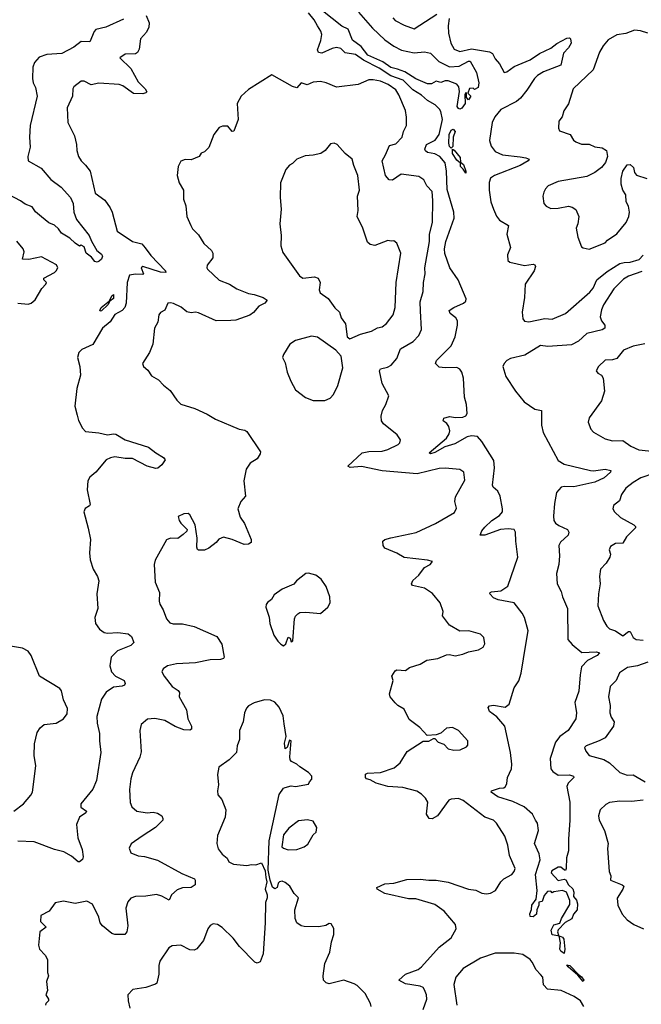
# Model space of a CAD drawing. Extents: x 2056909 to 2160450, y 827444 to 1016825.
# Tile 464 of 501: x 2131437 to 2135671, y 968781 to 975486. Entities that reach past the tile are written whole.
import ezdxf

# ---------------------------------------------------------------- set-up
doc = ezdxf.new("R2010")
doc.units = 0

msp = doc.modelspace()

# ---------------------------------------------------------------- linework, layer by layer
at = {"layer": '0CON10XD'}
for points in [[(2134885, 971231.2), (2134900.4, 971325), (2134876.7, 971415), (2134860.8, 971445), (2134805, 971513.8), (2134695.4, 971535.4), (2134665, 971549.2), (2134638.8, 971575), (2134641.2, 971585), (2134650.3, 971589.7), (2134715, 971597.3), (2134761.1, 971628.9), (2134830.3, 971825), (2134816.3, 971935), (2134815.3, 971995.3), (2134805, 972014.3), (2134765, 972019.6), (2134713, 972013), (2134605, 971974.6), (2134573.3, 971975), (2134584.3, 972005), (2134605, 972030.6), (2134653.6, 972075), (2134705, 972109.6), (2134725.4, 972135), (2134726.8, 972155), (2134710.1, 972240.1), (2134695, 972274.4), (2134661.8, 972301.8), (2134656.9, 972315), (2134671.8, 972435), (2134667.8, 972485), (2134585, 972614.4), (2134555, 972647.8), (2134515, 972652.3), (2134485, 972646.1), (2134402, 972598), (2134332.8, 972577.2), (2134265, 972537.3), (2134235, 972530), (2134226.7, 972535), (2134344.7, 972635), (2134362.9, 972665), (2134366.4, 972685), (2134360.4, 972715), (2134346.8, 972736.8), (2134322.5, 972755), (2134325, 972771.2), (2134365, 972782.7), (2134405, 972776.1), (2134455, 972779.1), (2134475, 972787.1), (2134485.3, 972805), (2134480.7, 972865), (2134466.5, 972915), (2134459.7, 973045), (2134448.5, 973085), (2134435, 973105.6), (2134415, 973118.2), (2134336, 973114), (2134295, 973119.3), (2134270, 973145), (2134277.1, 973165), (2134375.4, 973265), (2134403.4, 973326.6), (2134418.8, 973405), (2134418.5, 973435), (2134407.8, 973455), (2134368.9, 973485), (2134362.2, 973505), (2134393.1, 973526.9), (2134459.2, 973555), (2134475, 973568.8), (2134478.9, 973585), (2134422.7, 973715), (2134368, 973795), (2134333.4, 973893.4), (2134331.5, 973925), (2134340.6, 973975), (2134397.2, 974135), (2134393.2, 974175), (2134349.6, 974329.6), (2134344.8, 974455), (2134335, 974510), (2134299.2, 974555), (2134265, 974572.5), (2134215, 974581.5), (2134202.1, 974592.1), (2134197.5, 974605), (2134208.2, 974635), (2134266.4, 974665), (2134295.2, 974704.8), (2134316.9, 974805), (2134305, 974860), (2134295.9, 974875.9), (2134266.9, 974905), (2134215, 974934.6), (2134175, 974971.2), (2134115, 975009), (2134048.4, 975075), (2133965, 975104), (2133885, 975155.4), (2133779.4, 975209.4), (2133725, 975249.2), (2133655, 975261.1), (2133625, 975290), (2133595.3, 975295.3), (2133565, 975289.2), (2133495, 975258.6), (2133471.4, 975261.4), (2133465, 975280), (2133488.8, 975345), (2133494.5, 975384.5), (2133488.3, 975408.3), (2133465, 975442.9), (2133441.8, 975485), (2133403.4, 975533.4)], [(2133745, 975536.2), (2133839.1, 975429.1), (2133925, 975348.5), (2133984.8, 975304.8), (2134038.2, 975278.2), (2134125, 975260.9), (2134195, 975266.2), (2134235, 975256.7), (2134291.6, 975201.6), (2134365, 975164.6), (2134431.2, 975168.8), (2134495, 975204.2), (2134505, 975202.5), (2134548, 975125), (2134565.6, 975055), (2134559.2, 975025), (2134535, 975010), (2134525, 975020), (2134501.7, 975018.3), (2134490, 974985), (2134510, 974965), (2134495, 974940), (2134480, 974955), (2134480, 974985), (2134475, 974990), (2134470, 974975), (2134472.5, 974915), (2134447.6, 974882.4), (2134435, 974877.5), (2134425, 974880), (2134417.9, 974895), (2134432.2, 974997.8), (2134427.5, 975027.5), (2134415, 975047.5), (2134355, 975070), (2134335, 975070), (2134305, 975057.5), (2134275, 975066.7), (2134241.7, 975048.3), (2134215, 975050), (2134135, 975083.6), (2134060.7, 975130.7), (2134011.2, 975148.8), (2133965, 975159.2), (2133909.9, 975199.9), (2133807.8, 975245), (2133762.3, 975302.3), (2133705, 975346), (2133675, 975421.1), (2133632.3, 975442.3), (2133498.9, 975545)], [(2132145, 975490), (2132024.3, 975435.7), (2131955, 975419.6), (2131943.3, 975405), (2131914.3, 975335.7), (2131855, 975337.9), (2131805, 975299.5), (2131725, 975256.2), (2131621.3, 975248.7), (2131569.9, 975230.1), (2131536.9, 975195), (2131527.2, 975162.8), (2131523, 975085), (2131529.5, 975055), (2131544.6, 975025), (2131555.3, 974965), (2131508.2, 974765), (2131503.1, 974685), (2131508.3, 974618.3), (2131492.1, 974555), (2131494.4, 974525), (2131583.9, 974473.9), (2131648.6, 974398.6), (2131720, 974345), (2131783.3, 974275), (2131800, 974235), (2131806.7, 974175), (2131823.3, 974125), (2131910, 974015), (2131925, 973977.5), (2131962.5, 973915), (2131995, 973888.8), (2132000.8, 973875), (2131993.6, 973855), (2131979, 973841), (2131965, 973834.8), (2131948.8, 973838.8), (2131925, 973867.8), (2131888.8, 973895), (2131875, 973938.8), (2131855, 973950), (2131845, 973943.3), (2131815, 973963.3), (2131778.8, 973998.8), (2131721.7, 974031.7), (2131700.7, 974060.7), (2131675, 974087.5), (2131635, 974102.5), (2131585, 974143.3), (2131545, 974177.5), (2131520.7, 974210.7), (2131475, 974228.8), (2131443.3, 974253.3), (2131365, 974292.9)], [(2132299.4, 975515), (2132318.6, 975465), (2132315.7, 975435), (2132299.7, 975400.3), (2132259.2, 975355), (2132250, 975285), (2132238.3, 975261.7), (2132225, 975252.5), (2132155, 975250), (2132120, 975225), (2132195, 975154), (2132243.2, 975063.2), (2132292.5, 975015), (2132302.5, 974995), (2132295, 974987.5), (2132275, 974980), (2132212.7, 974982.7), (2132138.8, 975035), (2132115, 975045.5), (2131975, 975053.1), (2131923, 975043), (2131875, 975066), (2131855, 975066.7), (2131805, 975027.5), (2131798.8, 975015), (2131796.2, 974965), (2131759.2, 974885), (2131764.2, 974785), (2131810.8, 974695), (2131824.2, 974635), (2131825.7, 974595.7), (2131838.1, 974555), (2131855, 974524), (2131886, 974495), (2131915.8, 974455), (2131952, 974305), (2132016.4, 974256.4), (2132052.5, 974205), (2132066.7, 974175), (2132101.2, 974045), (2132205, 973975.6), (2132268.5, 973958.5), (2132291.7, 973931.7), (2132330.6, 973880.6), (2132430, 973775), (2132432.5, 973765), (2132395, 973765.7), (2132276.1, 973803.9), (2132264, 973795), (2132279.2, 973755), (2132275, 973750.8), (2132225, 973753.7), (2132184.4, 973745), (2132170, 973695), (2132162.9, 973555), (2132153.2, 973526.8), (2132134, 973506), (2132085, 973477.3), (2132052.5, 973427.5), (2132001.8, 973385), (2131935, 973274), (2131860.3, 973239.7), (2131840.3, 973219.7), (2131830, 973185), (2131845.6, 973125), (2131850, 973065), (2131826.6, 972973.4), (2131812.8, 972855), (2131827.8, 972792.2), (2131837.4, 972757.4), (2131864.5, 972704.5), (2131885, 972681.4), (2131975, 972672.8), (2132035, 972659.2), (2132075, 972665.6), (2132092.1, 972662.1), (2132155, 972623.5), (2132315, 972575.7), (2132365, 972536.2), (2132417.5, 972505), (2132428.8, 972488.8), (2132405, 972453.3), (2132378.3, 972431.7), (2132365, 972428.8), (2132305, 972444.2), (2132205, 972498.2), (2132155, 972498.2), (2132085, 972508.8), (2132055, 972502.7), (2132025, 972488.1), (2131955.7, 972405), (2131915, 972371.2), (2131900.8, 972345), (2131895.6, 972285), (2131916.7, 972185), (2131912.5, 972175), (2131882.3, 972157.7), (2131873.3, 972135), (2131903, 972023), (2131920, 971945), (2131912.5, 971855), (2131917, 971807), (2131937.5, 971745), (2131967.5, 971695), (2131975.8, 971665), (2131962.9, 971575), (2131968.6, 971475), (2131948.6, 971415), (2131954.3, 971375), (2131980, 971335), (2132012, 971312), (2132035, 971307.8), (2132105, 971313.5), (2132175, 971302.9), (2132199.2, 971285), (2132214, 971245), (2132193.3, 971225), (2132102.6, 971187.4), (2132059.4, 971145), (2132050.6, 971085), (2132063.1, 971045), (2132090, 971015), (2132147.5, 970985), (2132155.8, 970965), (2132151.2, 970955), (2132135, 970947.5), (2132075, 970939.4), (2132025, 970905.7), (2131995, 970858), (2131961.6, 970741.6), (2131964.2, 970695), (2131980.8, 970625), (2131980, 970575), (2131989.5, 970495), (2131960, 970305), (2131934.2, 970245.8), (2131852.5, 970145), (2131853.6, 970123.6), (2131891.2, 970095), (2131886.7, 970085), (2131844, 970056), (2131823.8, 970005), (2131831.9, 969915), (2131862.5, 969835), (2131870, 969785), (2131865, 969767.5), (2131845, 969750), (2131835, 969750), (2131789.8, 969789.8), (2131738.2, 969818.2), (2131675, 969834.6), (2131535, 969887.5), (2131425, 969892.7)], [(2133977.7, 975497.7), (2133995, 975481.2), (2134055, 975448), (2134125, 975424.2), (2134277.4, 975522.6)], [(2134361.9, 975495), (2134355.6, 975444.4), (2134358.9, 975395), (2134374.4, 975325), (2134395.5, 975285.5), (2134435, 975269.5), (2134515, 975287.5), (2134637.8, 975267.8), (2134656.5, 975256.5), (2134675, 975220), (2134705.7, 975185), (2134737, 975127), (2134755, 975130), (2134805, 975166.4), (2134915, 975211.5), (2134977.5, 975255), (2135055, 975292.7), (2135095, 975323.5), (2135165, 975360), (2135181.7, 975361.7), (2135190, 975355), (2135193.8, 975325), (2135176, 975295), (2135141.5, 975258.5), (2135124, 975175), (2135005, 975129.7), (2134964.5, 975105), (2134943.9, 975085), (2134892.5, 975005), (2134849.2, 974950.8), (2134821.7, 974928.3), (2134714.3, 974875), (2134672.9, 974825), (2134654.3, 974785), (2134636.1, 974663.9), (2134648.6, 974625), (2134675, 974588), (2134725, 974564.5), (2134845, 974552.2), (2134885.4, 974545.4), (2134906.7, 974535), (2134900, 974525), (2134845, 974493.9), (2134671.2, 974425), (2134643.5, 974406.5), (2134633.9, 974376.1), (2134634.7, 974325), (2134647.4, 974245), (2134663.6, 974196.4), (2134685, 974148.6), (2134705, 974121.4), (2134767.5, 974085), (2134754.6, 974024.6), (2134780, 973935), (2134760.8, 973885), (2134761.2, 973845), (2134775, 973834.3), (2134875, 973812.5), (2134935, 973820), (2134946.1, 973816.1), (2134950.9, 973805), (2134941.6, 973775), (2134880.7, 973685), (2134876.5, 973595), (2134860, 973495), (2134865, 973447.5), (2134875, 973432.5), (2134905, 973427.5), (2135015, 973451.2), (2135065, 973447.3), (2135155.7, 973485), (2135320.7, 973629.3), (2135343.5, 973656.5), (2135368.8, 973715), (2135438.9, 973771.1), (2135524.4, 973824.4), (2135555, 973833.3), (2135595, 973834.4), (2135657.8, 973852.2), (2135685, 973882.5)], [(2135715, 975392.9), (2135665, 975410), (2135625, 975413.5), (2135565, 975392.5), (2135505, 975382.2), (2135445, 975347.5), (2135411.4, 975308.6), (2135387.5, 975265), (2135344.3, 975145), (2135207.1, 975015), (2135175, 974912.5), (2135144, 974865), (2135132.5, 974825), (2135110, 974795), (2135106.7, 974746.7), (2135115, 974730), (2135186.7, 974705), (2135208.8, 974665), (2135225, 974654), (2135265, 974638.6), (2135315, 974638.5), (2135355, 974620), (2135405, 974614.2), (2135434.2, 974594.2), (2135440.8, 974555), (2135426.9, 974513.1), (2135401.2, 974478.8), (2135354.4, 974445.6), (2135301.3, 974418.7), (2135105, 974384.4), (2135036.2, 974355), (2135018, 974335), (2135007.7, 974312.3), (2135001.2, 974285), (2135006.2, 974235), (2135023.3, 974215), (2135055, 974199.2), (2135105, 974202), (2135175, 974216.2), (2135199.5, 974209.5), (2135225, 974193.3), (2135245.8, 974145), (2135240, 974095), (2135228.6, 974065), (2135238, 974005), (2135265, 973940), (2135275, 973932), (2135315, 973923.3), (2135424.3, 973965.7), (2135441.2, 973985), (2135505, 974028), (2135569.2, 974105), (2135586, 974145), (2135591.2, 974175), (2135584, 974215), (2135567.1, 974245), (2135565, 974292.5), (2135546, 974325), (2135534.2, 974365), (2135534, 974405), (2135546.1, 974453.9), (2135575, 974497.5), (2135595, 974500), (2135618.8, 974478.8), (2135623.8, 974445), (2135637.5, 974427.5), (2135710, 974405)], [(2134185.5, 968744.5), (2134210, 968815), (2134208.5, 968845), (2134195, 968880), (2134184.6, 968894.6), (2134165, 968903.6), (2134065, 968920.6), (2134020, 968945), (2134065, 968986), (2134151.7, 969018.3), (2134174.7, 969035.3), (2134295, 969170), (2134375, 969234.2), (2134410, 969295), (2134406.2, 969325), (2134329.1, 969415), (2134265, 969460.7), (2134135, 969500), (2134085, 969498.1), (2133925, 969536.2), (2133872.5, 969565), (2133870, 969575), (2133925, 969600), (2133985, 969605.7), (2134075, 969630.5), (2134165, 969632.2), (2134225, 969625.7), (2134275, 969625.8), (2134355, 969612.5), (2134495, 969565.6), (2134545, 969557.1), (2134585, 969537.1), (2134617, 969533), (2134645, 969538), (2134678.8, 969555), (2134714, 969615), (2134735, 969636), (2134790, 969665), (2134806.2, 969685), (2134811.2, 969705), (2134774.2, 969795), (2134761.4, 969865), (2134740.8, 969925), (2134684, 970015), (2134665, 970034), (2134604.6, 970054.6), (2134458.3, 970168.3), (2134425, 970183.1), (2134375, 970178.6), (2134359.3, 970170.7), (2134282, 970065), (2134247, 970043), (2134226.1, 970046.1), (2134208.6, 970075), (2134216.8, 970156.8), (2134202, 970185), (2134175, 970212.5), (2134141.4, 970231.4), (2134046.9, 970256.9), (2133944.6, 970264.6), (2133865, 970285.5), (2133825, 970308.6), (2133800, 970315), (2133792, 970325), (2133792, 970348), (2133805, 970354), (2133895, 970358.9), (2133988.3, 970391.7), (2134028.6, 970425), (2134077, 970503), (2134185, 970572.5), (2134225, 970572.5), (2134255, 970590), (2134265, 970590), (2134286.4, 970566.4), (2134325, 970552.5), (2134355, 970520), (2134395, 970510.8), (2134436.4, 970513.6), (2134480, 970535), (2134490, 970545), (2134490, 970575), (2134425.5, 970645.5), (2134385.6, 970665.6), (2134345, 970660.8), (2134305, 970626.2), (2134275, 970616.7), (2134211.7, 970611.7), (2134162.5, 970665), (2134090.3, 970720.3), (2134055, 970791.2), (2134013.3, 970815), (2133995, 970833.3), (2133960, 970875), (2133955.7, 970894.3), (2133981.2, 970985), (2133972.9, 971015), (2133995, 971052.5), (2134005, 971057.5), (2134065, 971054), (2134092.5, 971075), (2134165, 971096.7), (2134210, 971125), (2134285, 971136.2), (2134345, 971160), (2134365, 971162.5), (2134403, 971153), (2134455, 971164), (2134495, 971181.4), (2134562.5, 971195), (2134595, 971213.8), (2134605.7, 971234.3), (2134597.9, 971277.9), (2134575, 971300.8), (2134496.1, 971323.9), (2134435, 971321.2), (2134365, 971363.3), (2134316.7, 971425), (2134320.8, 971455), (2134300.8, 971515), (2134249.1, 971579.1), (2134195, 971614.2), (2134111.7, 971631.7), (2134106.7, 971645), (2134115, 971666.2), (2134156.4, 971703.6), (2134194.3, 971755.7), (2134232.5, 971775), (2134250, 971795), (2134213.9, 971806.1), (2134055, 971822.9), (2134005, 971853.1), (2133925, 971885.8), (2133911.9, 971905), (2133910.8, 971935), (2133924.5, 971945.5), (2133965, 971957.1), (2134137, 971993), (2134268.8, 972055), (2134399.1, 972130.9), (2134411.7, 972158.3), (2134400, 972205), (2134406.4, 972236.4), (2134469.1, 972350.9), (2134462, 972405), (2134435, 972422.9), (2134335, 972431.8), (2134295, 972429.2), (2134145, 972392.1), (2133905, 972413.5), (2133765, 972443.8), (2133687, 972437), (2133671.2, 972445), (2133770, 972535), (2133815, 972544.5), (2133905, 972547.5), (2133945, 972559.2), (2134015, 972593.3), (2134027.5, 972605), (2134030, 972625), (2134007.7, 972657.7), (2133915, 972734), (2133900.8, 972755), (2133899.2, 972785), (2133909.2, 972825), (2133932, 972865), (2133951.2, 972925), (2133905, 973007.5), (2133887.1, 973095), (2133895, 973107.1), (2133941.4, 973118.6), (2133966.7, 973133.3), (2134005, 973178.8), (2134030.6, 973245), (2134118, 973295), (2134156.2, 973335), (2134174.3, 973375.7), (2134167.2, 973502.8), (2134164.5, 973565), (2134185.6, 973635), (2134187.5, 973695), (2134198.8, 973755), (2134197.2, 973795), (2134228.5, 973975), (2134229.2, 974025), (2134248.5, 974105), (2134252.1, 974255), (2134246.9, 974315), (2134209.2, 974355), (2134188.8, 974395), (2134155, 974416.9), (2134035, 974432.7), (2133976.8, 974393.2), (2133954.1, 974394.1), (2133929.6, 974425), (2133905.4, 974525), (2133929.1, 974565), (2133955, 974628.1), (2134000.2, 974639.8), (2134042.9, 974685), (2134051.4, 974725), (2134071.4, 974765), (2134072.1, 974822.1), (2134065, 974867.5), (2134020, 974975), (2133998.1, 975008.1), (2133946.9, 975045), (2133895, 975066.3), (2133845, 975076.1), (2133815, 975075.5), (2133742.5, 975045), (2133595, 975026.9), (2133525, 975056.9), (2133485.7, 975065.7), (2133435, 975059.5), (2133395, 975041.9), (2133355, 975055.7), (2133325, 975021.4), (2133295, 975030), (2133155, 975110), (2132995, 975010), (2132946.2, 974965), (2132918, 974915), (2132925.6, 974805), (2132895, 974727.5), (2132885, 974723.3), (2132855, 974760), (2132819.3, 974760.7), (2132795, 974752.5), (2132758.8, 974705), (2132725.7, 974614.3), (2132695, 974586.2), (2132674.1, 974575.9), (2132660, 974555), (2132605, 974532.5), (2132565, 974534), (2132535, 974523.3), (2132516, 974485), (2132509.2, 974425), (2132524.2, 974374.2), (2132552, 974325), (2132552.7, 974262.7), (2132568.3, 974218.3), (2132576, 974145), (2132601.9, 974085), (2132615, 974062.5), (2132655, 974020), (2132691.7, 973961.7), (2132743.3, 973915), (2132753.3, 973895), (2132753.3, 973865), (2132714, 973815), (2132712, 973795), (2132717, 973787), (2132795, 973711.9), (2132866, 973685), (2132915, 973653.5), (2132995, 973620.5), (2133035, 973614.4), (2133094.3, 973594.3), (2133122.5, 973575), (2133106.7, 973555), (2133065, 973533.8), (2133028.7, 973491.3), (2133005, 973474.3), (2132909.8, 973440.2), (2132875, 973437.1), (2132774.6, 973434.6), (2132655, 973490), (2132635, 973494.2), (2132605, 973490), (2132575, 973497.3), (2132537.2, 973527.2), (2132485, 973553.8), (2132465, 973558.5), (2132446.7, 973555), (2132425, 973506.7), (2132395, 973491.2), (2132385.7, 973475), (2132378.9, 973425), (2132356, 973385), (2132343.8, 973275), (2132321.2, 973218.8), (2132274, 973145), (2132281.2, 973125), (2132309.3, 973099.3), (2132335, 973060), (2132382.3, 973032.3), (2132415.8, 972995.8), (2132461.2, 972961.2), (2132507.5, 972895), (2132535, 972868), (2132629.1, 972839.1), (2132715, 972800), (2132770, 972765), (2132932, 972698), (2132970.5, 972690.5), (2132985, 972681.2), (2133076.4, 972543.6), (2133075, 972530), (2133054.2, 972495.8), (2133006.7, 972465), (2132978.8, 972425), (2132963.3, 972345), (2132975, 972240), (2132944.3, 972205), (2132923.1, 972155), (2132938.3, 972098.3), (2132968, 972055), (2133013.8, 971945), (2133013.6, 971926.4), (2132995.7, 971914.3), (2132965, 971911.9), (2132885, 971946.5), (2132825, 971961.4), (2132792.5, 971947.5), (2132775.5, 971924.5), (2132725, 971886.2), (2132695, 971873.8), (2132655, 971872.5), (2132647.5, 971877.5), (2132644.1, 971894.1), (2132646, 971955), (2132631.2, 972045), (2132596.7, 972115), (2132583.6, 972123.6), (2132555, 972120), (2132517, 972103), (2132523.3, 972075), (2132535, 972057.5), (2132577.5, 972015), (2132576.4, 972003.6), (2132549.3, 971980.7)], [(2134375, 974610), (2134365, 974622.9), (2134360.7, 974645), (2134363.2, 974705), (2134375, 974733.5), (2134389.7, 974739.7), (2134404.1, 974724.1), (2134390, 974685), (2134387.3, 974622.7), (2134375, 974610)], [(2133685, 973313.3), (2133757.5, 973345), (2133834.4, 973365.6), (2133873.4, 973386.6), (2133905, 973394.2), (2133935, 973416), (2133980, 973475), (2133994.4, 973525), (2134002.5, 973695), (2134032.9, 973895), (2134006.2, 973965), (2133985, 973980), (2133967, 973977), (2133945, 973982.5), (2133855, 973948.8), (2133825, 973953.8), (2133805, 973970), (2133774.3, 974065), (2133735.6, 974145), (2133743.2, 974186.8), (2133737.9, 974285), (2133750.8, 974325), (2133741.4, 974425), (2133712.4, 974492.4), (2133701.2, 974535), (2133653.3, 974575), (2133600, 974635), (2133580, 974645), (2133555, 974640), (2133517.5, 974595), (2133487.5, 974575), (2133435, 974562.5), (2133381.7, 974558.3), (2133323.9, 974536.1), (2133295, 974506.2), (2133273.8, 974495), (2133250.8, 974465), (2133214.1, 974374.1), (2133210.8, 974275), (2133218, 974195), (2133208, 974095), (2133217.1, 974015), (2133215.9, 973945.9), (2133230.3, 973900.3), (2133342.3, 973742.3), (2133365, 973726.7), (2133445, 973733.8), (2133470, 973725), (2133483.3, 973695), (2133476.7, 973645), (2133483.8, 973625), (2133537.8, 973587.8), (2133584.4, 973524.4), (2133616.2, 973495), (2133626.7, 973455), (2133656.2, 973415), (2133667.5, 973325), (2133685, 973313.3)], [(2134475, 974441.2), (2134458.8, 974468.8), (2134440.5, 974485), (2134439.5, 974509.5), (2134415, 974529.4), (2134385.6, 974575), (2134385, 974603.3), (2134397.2, 974597.2), (2134437.3, 974547.3), (2134440, 974515), (2134459.5, 974499.5), (2134476.5, 974455), (2134475, 974441.2)], [(2131425, 973555.3), (2131495, 973548.6), (2131515, 973554.3), (2131541.3, 973578.7), (2131587.9, 973655), (2131615.8, 973685), (2131618.8, 973695), (2131602, 973715), (2131601.2, 973725), (2131673.8, 973765), (2131686, 973775), (2131696.1, 973796.1), (2131687.3, 973817.3), (2131585, 973870.8), (2131498.3, 973851.7), (2131455.6, 973855.6), (2131466.4, 973905), (2131460.6, 973925), (2131416.4, 973976.4)], [(2135675, 973770), (2135585, 973740), (2135550.5, 973719.5), (2135485, 973653.1), (2135414.5, 973545), (2135399.3, 973510.7), (2135391.7, 973461.7), (2135399.4, 973435), (2135422.5, 973405), (2135423.8, 973385), (2135405.4, 973374.6), (2135300.9, 973349.1), (2135242.9, 973297.1), (2135195, 973270.8), (2135035, 973260.6), (2134985, 973265.9), (2134878.5, 973201.5), (2134780.4, 973179.6), (2134755.8, 973165), (2134736, 973145), (2134728, 973125), (2134748, 973055), (2134815, 972955.8), (2134873.1, 972883.1), (2134945, 972834.3), (2134991.2, 972825), (2134990.9, 972725), (2135002.1, 972675), (2135104.7, 972484.7), (2135145, 972458.9), (2135325, 972416.2), (2135345, 972413.8), (2135425, 972425.2), (2135463.8, 972415), (2135462.5, 972405), (2135418.1, 972365), (2135355, 972336.2), (2135212.5, 972305), (2135145, 972307.7), (2135125, 972302.5), (2135093.5, 972265), (2135081.1, 972191.1), (2135072.3, 972105), (2135075.5, 972075), (2135087.4, 972057.4), (2135110.5, 972040.5), (2135168.8, 972015), (2135178, 971995), (2135173.8, 971975), (2135121.2, 971928.8), (2135109.5, 971905), (2135113.8, 971835), (2135109.2, 971775), (2135094.6, 971715), (2135098.5, 971645), (2135125, 971591.2), (2135133.5, 971555), (2135167.9, 971475), (2135170.5, 971265), (2135200.3, 971230.3), (2135266.8, 971176.8), (2135365, 971180.6), (2135387.5, 971175), (2135371.2, 971155), (2135305, 971122.5), (2135265, 971078), (2135254.1, 971025), (2135245, 970913.3), (2135218.2, 970835), (2135221.9, 970808.1), (2135230.5, 970765), (2135225, 970723.8), (2135173.5, 970645), (2135115.7, 970604.3), (2135086.4, 970565), (2135051.2, 970455), (2135054.3, 970385), (2135067.5, 970365), (2135105, 970341.8), (2135182.3, 970342.3), (2135210, 970335), (2135211.2, 970325), (2135172.4, 970287.6), (2135164.6, 970265), (2135183.8, 970156.2), (2135185.4, 970035), (2135175.7, 969905), (2135176.2, 969825), (2135162, 969778), (2135158.8, 969705), (2135155, 969692.5), (2135147, 969693), (2135123.9, 969713.9), (2135105, 969713.8), (2135060.7, 969689.3), (2135056.7, 969675), (2135105, 969624.2), (2135145, 969633.8), (2135158, 969628), (2135176.2, 969595), (2135205, 969568), (2135211.8, 969545), (2135208.6, 969515), (2135229.6, 969489.6), (2135237.5, 969465), (2135235, 969423.3), (2135210, 969395), (2135198, 969362), (2135152.3, 969337.7), (2135105, 969288), (2135100.8, 969275), (2135107.5, 969252.5), (2135102.5, 969247.5), (2135065, 969254.2), (2135056.5, 969285), (2135075, 969322.5), (2135117.4, 969332.6), (2135128.1, 969365), (2135185, 969460), (2135185, 969487.5), (2135162.5, 969545), (2135135, 969556.7), (2135075, 969547.5), (2135065, 969540), (2135055, 969550), (2135031.7, 969548.3), (2135009.3, 969520.7), (2134995, 969480), (2134973.8, 969476.2), (2134974.2, 969455), (2134960, 969425), (2134957.5, 969395), (2134935, 969375.7), (2134915, 969377.5), (2134912.7, 969397.3), (2134923.8, 969426.2), (2134925.6, 969455), (2134954.4, 969495.6), (2134962.5, 969555), (2134950.6, 969665), (2134983.3, 969765), (2134974.6, 969804.6), (2134943.8, 969875), (2134971.8, 969965), (2134964.2, 970014.2), (2134951.2, 970035), (2134930, 970075), (2134872.5, 970125), (2134795, 970160.6), (2134693.1, 970193.1), (2134647.5, 970225), (2134650, 970235), (2134705, 970251.9), (2134735, 970254.3), (2134746.2, 970263.8), (2134756.1, 970283.9), (2134759.7, 970325), (2134786.5, 970385), (2134789.5, 970415), (2134781.2, 970495), (2134742.7, 970675), (2134687.3, 970737.3), (2134638, 970775), (2134627.5, 970802.5), (2134637.5, 970812.5), (2134665, 970818), (2134745, 970804.3), (2134771.4, 970825), (2134804.6, 970935), (2134836.1, 970983.9), (2134853.5, 971035), (2134885, 971231.2)], [(2131985, 973500), (2131982.5, 973505), (2131990.8, 973525), (2132048.3, 973571.7), (2132065, 973606.2), (2132075, 973613.3), (2132075, 973588), (2132051.2, 973568.8), (2132037.9, 973545), (2131995, 973502.2), (2131985, 973500)], [(2133515, 972893.3), (2133550.7, 972909.3), (2133575, 972932.5), (2133603.8, 972995), (2133638, 973115), (2133626.7, 973195), (2133590, 973235), (2133465, 973323.3), (2133425, 973330), (2133315, 973302), (2133276.2, 973275), (2133233.3, 973205), (2133227.5, 973185), (2133245, 973150), (2133260, 973085), (2133283.3, 973025), (2133316.1, 972966.1), (2133383.9, 972913.9), (2133435, 972893.3), (2133515, 972893.3)], [(2135695, 973277.3), (2135615, 973262.5), (2135550, 973235), (2135505, 973179.2), (2135475, 973169.2), (2135425, 973168), (2135380, 973125), (2135363.6, 973093.6), (2135375, 973077.5), (2135400, 973065), (2135412.5, 973045), (2135421.2, 972955), (2135399.7, 972890.3), (2135315.8, 972775), (2135310, 972745), (2135327.3, 972697.3), (2135345, 972676.2), (2135425, 972630.8), (2135475, 972618), (2135545, 972619.2), (2135600.9, 972580.9), (2135655, 972557.3), (2135915, 972529.4)], [(2135762.2, 972397.8), (2135668.6, 972365), (2135615, 972334.5), (2135565.7, 972295), (2135537.5, 972252.5), (2135521.7, 972208.3), (2135481.7, 972178.3), (2135478, 972155), (2135488.8, 972135), (2135530, 972095), (2135621.2, 972045), (2135631.2, 972035), (2135632, 972025), (2135571.1, 971965), (2135545, 971921.4), (2135495, 971919.2), (2135461.2, 971898.8), (2135452.5, 971875), (2135460.8, 971845), (2135457.5, 971825), (2135430.8, 971785), (2135393.1, 971745), (2135385.6, 971695), (2135390.6, 971645), (2135379.4, 971575), (2135375.6, 971495), (2135412.9, 971395), (2135436, 971355), (2135455, 971337.5), (2135494.4, 971324.4), (2135545, 971290), (2135585, 971318.9), (2135595, 971319.2), (2135615, 971279.4), (2135635.6, 971264.4), (2135685, 971260.7)], [(2132549.3, 971980.7), (2132515, 971952.5), (2132465, 971956), (2132437.3, 971942.7), (2132360, 971805), (2132352, 971775), (2132358.8, 971655), (2132388.8, 971585), (2132386.2, 971525), (2132392, 971505), (2132415, 971467.5), (2132438, 971405), (2132459.1, 971379.1), (2132481.7, 971371.7), (2132545, 971370.6), (2132625, 971352.9), (2132780, 971285), (2132814.1, 971234.1), (2132830.8, 971145), (2132824.4, 971135.6), (2132805, 971129.4), (2132735, 971126.5), (2132635, 971106.4), (2132505, 971099.5), (2132443.3, 971085), (2132413.3, 971065), (2132406.2, 971045), (2132420, 971015), (2132474.5, 970944.5), (2132517.2, 970917.2), (2132526, 970905), (2132522.5, 970875), (2132573.1, 970785), (2132582.2, 970725), (2132606.9, 970675), (2132607.5, 970655), (2132595, 970647.5), (2132555, 970650.5), (2132495, 970672.2), (2132425, 970712.9), (2132357, 970727), (2132308.3, 970721.7), (2132263.8, 970685), (2132254.2, 970645), (2132265, 970500), (2132255, 970462.5), (2132205, 970356.7), (2132193.4, 970316.6), (2132184.3, 970244.3), (2132190, 970155), (2132200, 970125), (2132235, 970096), (2132305, 970084.4), (2132345, 970088), (2132375, 970082.5), (2132404, 970065), (2132412.5, 970045), (2132410.8, 970035), (2132362.9, 969985), (2132271.2, 969925), (2132195.9, 969874.1), (2132183.3, 969845), (2132193, 969813), (2132245, 969790.8), (2132286.7, 969786.7), (2132375, 969762.2), (2132540.9, 969670.9), (2132626.7, 969635), (2132633.3, 969625), (2132632.5, 969595), (2132605, 969577.1), (2132545, 969574.5), (2132509.5, 969560.5), (2132470, 969525), (2132455, 969490), (2132405, 969517.8), (2132368.3, 969528.3), (2132295, 969517.1), (2132225, 969515.6), (2132195, 969504), (2132172.6, 969477.4), (2132159.4, 969435), (2132172.5, 969315), (2132166.7, 969275), (2132153, 969257), (2132085, 969255.8), (2132065, 969262.5), (2132000, 969315), (2131985.7, 969335), (2131976.9, 969375), (2131931.8, 969461.8), (2131895, 969482.5), (2131813.6, 969466.4), (2131735, 969482.5), (2131677.5, 969472.5), (2131637.5, 969415), (2131580, 969385), (2131578.8, 969345), (2131617.5, 969305), (2131573.8, 969275), (2131564.3, 969184.3), (2131572.5, 969155), (2131610, 969115), (2131626.2, 969085), (2131627, 968997), (2131632.5, 968975), (2131618.8, 968935), (2131626.2, 968875), (2131614, 968845), (2131632.5, 968815), (2131632.5, 968805), (2131614.2, 968785), (2131612.5, 968775)], [(2133235, 971222.5), (2133250, 971235), (2133265, 971280), (2133280, 971275), (2133285, 971250), (2133297.5, 971255), (2133308.6, 971405), (2133315, 971423.3), (2133330.6, 971439.4), (2133345, 971448), (2133385, 971452), (2133485, 971442.5), (2133535.9, 971484.1), (2133552.5, 971515), (2133550, 971555), (2133523.8, 971625), (2133490, 971675), (2133453.6, 971703.6), (2133405, 971716.7), (2133385, 971713.3), (2133323.3, 971665), (2133305, 971642.5), (2133225, 971607.5), (2133170.7, 971569.3), (2133153, 971537), (2133125, 971517.5), (2133116.1, 971503.9), (2133114, 971485), (2133136.1, 971416.1), (2133140, 971375), (2133168.8, 971295), (2133195, 971252.5), (2133215, 971232.5), (2133235, 971222.5)], [(2131397, 970097), (2131463.3, 970146.7), (2131513.6, 970205), (2131523.8, 970225), (2131547.7, 970405), (2131535.6, 970474.4), (2131536.7, 970555), (2131555, 970631.2), (2131576.3, 970663.7), (2131603.7, 970686.3), (2131685, 970695.6), (2131735, 970724.3), (2131760.2, 970759.8), (2131763.6, 970795), (2131735.4, 970855), (2131720.6, 970915), (2131710.3, 970930.3), (2131571.2, 971015), (2131515.4, 971155), (2131495, 971186.5), (2131455.2, 971205.2), (2131375, 971218.7)], [(2135715, 971110.9), (2135645, 971085.9), (2135576.7, 971075), (2135522.7, 971037.3), (2135500.8, 970985), (2135460, 970945), (2135448, 970875), (2135460, 970815), (2135456.9, 970765), (2135465.6, 970735), (2135486.5, 970705), (2135482.9, 970675), (2135425, 970595.8), (2135385, 970574), (2135295, 970540), (2135285, 970530), (2135292.5, 970505), (2135315, 970474.2), (2135415, 970448.6), (2135455, 970424), (2135525, 970360), (2135575, 970340.6), (2135615, 970344.4), (2135696.7, 970295)], [(2133830.8, 968765), (2133827.5, 968785), (2133789.4, 968855), (2133735, 968908.1), (2133715, 968920), (2133645, 968945.6), (2133545, 968920), (2133525, 968926), (2133507.5, 968945), (2133503.3, 968975), (2133515, 969057.5), (2133548.9, 969135), (2133560, 969205), (2133576.2, 969255), (2133576.4, 969296.4), (2133558.3, 969328.3), (2133545, 969330), (2133521.7, 969318.3), (2133475, 969308.8), (2133375, 969310.8), (2133355, 969316), (2133325.8, 969335.8), (2133312.5, 969365), (2133311.2, 969425), (2133336.1, 969506.1), (2133307.5, 969535), (2133277.5, 969585), (2133245, 969611.2), (2133225, 969618.8), (2133207.5, 969615), (2133196.7, 969605), (2133191.2, 969575), (2133175, 969566.2), (2133159.1, 969579.1), (2133142, 969625), (2133129.4, 969695), (2133137.1, 969895), (2133205, 970208.8), (2133235, 970252.5), (2133245, 970257.5), (2133285, 970267.5), (2133315, 970263.8), (2133405, 970280), (2133410, 970295), (2133427, 970313), (2133427.5, 970325), (2133426.7, 970335), (2133405, 970360), (2133345, 970396.7), (2133325, 970416.2), (2133287.5, 970435), (2133280, 970445), (2133276, 970465), (2133285.8, 970575.8), (2133275, 970580), (2133259.5, 970530.5), (2133245, 970520), (2133241.7, 970558.3), (2133251.2, 970605), (2133239.3, 970690.7), (2133232.5, 970745), (2133203.6, 970803.6), (2133175, 970837.5), (2133145, 970852.5), (2133105, 970853.3), (2133035, 970833.8), (2132995, 970812.5), (2132981.7, 970798.3), (2132968.8, 970765), (2132960, 970705), (2132934.3, 970645.7), (2132934.2, 970585), (2132918.5, 970541.5), (2132913.3, 970495), (2132864.5, 970445.5), (2132794.3, 970395.7), (2132783.8, 970345), (2132792, 970275), (2132783.8, 970235), (2132787, 970207), (2132813.8, 970175), (2132842, 970105), (2132836.9, 970055), (2132785, 969930), (2132780, 969875), (2132789.7, 969839.7), (2132815, 969803.8), (2132850, 969775), (2132861.7, 969751.7), (2132892.5, 969735), (2132985, 969725.8), (2133015, 969732), (2133045, 969730), (2133085, 969743.3), (2133108.7, 969688.7), (2133114.3, 969645), (2133121.4, 969615), (2133108, 969565), (2133122.5, 969525), (2133122.5, 969505), (2133111.2, 969475), (2133109.2, 969335), (2133094.4, 969125), (2133075, 969068.8), (2133055, 969060.8), (2133038.7, 969068.7), (2132935, 969173.3), (2132890.9, 969230.9), (2132815, 969303.8), (2132785, 969323.8), (2132755, 969328.8), (2132735, 969316.7), (2132718.8, 969295), (2132688.8, 969215), (2132642.7, 969157.3), (2132625, 969150), (2132595, 969150.8), (2132533.9, 969183.9), (2132475, 969178), (2132453.3, 969165), (2132390.8, 969075), (2132384.3, 969045), (2132385.7, 968985), (2132372, 968925), (2132363.1, 968916.9), (2132295.7, 968895.7), (2132207.7, 968882.3), (2132172.5, 968845), (2132176.7, 968803.3), (2132186.2, 968755)], [(2135685, 970170.3), (2135605, 970161.1), (2135525.4, 970164.6), (2135455, 970154.2), (2135429.7, 970140.3), (2135390, 970105), (2135380, 970065), (2135384, 970035), (2135420.8, 969965), (2135446.4, 969876.4), (2135440.9, 969840.9), (2135451.4, 969685), (2135464, 969655), (2135462.5, 969625), (2135540, 969595), (2135551.2, 969585), (2135545.6, 969565), (2135507.7, 969502.3), (2135512.5, 969455), (2135542, 969395), (2135576, 969355), (2135621.2, 969325), (2135686.2, 969295)], [(2133265, 969833.3), (2133325, 969834), (2133375, 969853.8), (2133399.5, 969870.5), (2133435.9, 969934.1), (2133456.1, 969953.9), (2133460, 969985), (2133435, 970027.5), (2133398, 970038), (2133335, 970030), (2133270.3, 969979.7), (2133233.8, 969935), (2133223.6, 969853.6), (2133235, 969843.3), (2133265, 969833.3)], [(2135145, 969127.5), (2135122.7, 969142.7), (2135117.1, 969155), (2135119.8, 969199.8), (2135112.5, 969247.5), (2135135, 969238.6), (2135143.1, 969225), (2135150, 969155), (2135145, 969127.5)], [(2135279.6, 968765), (2135258.1, 968805), (2135215, 968833.6), (2135125.5, 968875.5), (2135033, 968883), (2135004.1, 968914.1), (2135000, 968965), (2134985, 968983.8), (2134955.8, 969015), (2134928.3, 969068.3), (2134913.3, 969085), (2134865, 969118.8), (2134805, 969130), (2134675, 969128.9), (2134575, 969095.6), (2134458.1, 969025), (2134407.5, 968965), (2134394, 968916), (2134413.8, 968775)], [(2135275, 968936.7), (2135239.2, 968979.2), (2135173.1, 969035), (2135165, 969050), (2135183.8, 969045), (2135242.5, 968982.5), (2135265, 968967.5), (2135280, 968945), (2135275, 968936.7)]]:
    msp.add_lwpolyline(points, dxfattribs=at)

doc.saveas('drawing.dxf')
